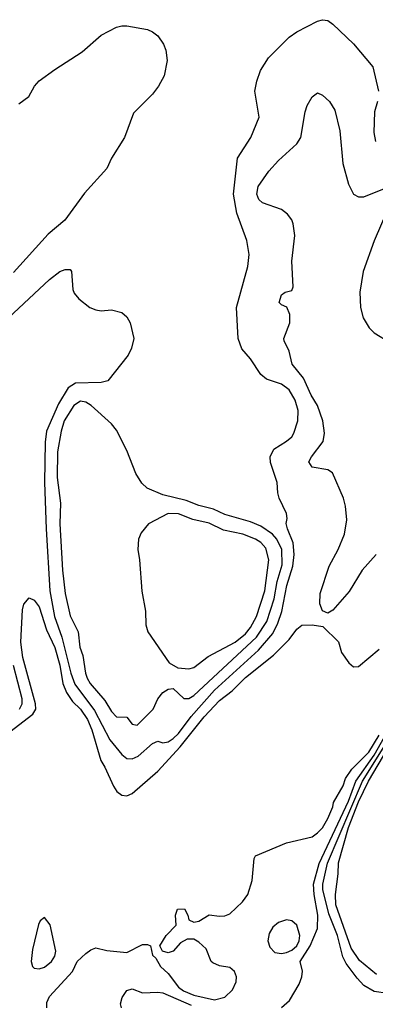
# Model space of a CAD drawing. Header units: inches. Extents: x 1173000 to 1307049, y 522583 to 678455.
# Tile 342 of 617: x 1298134 to 1299515, y 544443 to 548268. Entities that reach past the tile are written whole.
import ezdxf

# ---------------------------------------------------------------- set-up
doc = ezdxf.new("R2010")
doc.units = ezdxf.units.IN
doc.header["$MEASUREMENT"] = 0
doc.layers.add('B2594', color=7, linetype='Continuous')

msp = doc.modelspace()

# ---------------------------------------------------------------- linework, layer by layer
at = {"layer": 'B2594', "color": 5}
for points, elevation in [([(1298090.4, 547109.6), (1298250, 547259.1), (1298290, 547290.2), (1298310, 547297.6), (1298330, 547298), (1298334.8, 547290), (1298339.9, 547219.9), (1298345.3, 547205.3), (1298363.4, 547183.4), (1298406, 547150), (1298430, 547140.5), (1298450, 547137.1), (1298490, 547140.5), (1298530, 547130.6), (1298550, 547114), (1298563, 547090), (1298577.3, 547030), (1298568.1, 546991.9), (1298554.6, 546965.4), (1298475.4, 546864.6), (1298450, 546858.5), (1298350, 546856.1), (1298322, 546838), (1298284.3, 546775.7), (1298238.1, 546670), (1298232.6, 546627.4), (1298230.3, 546470.3), (1298236.1, 546290), (1298250.8, 546050), (1298269.4, 545950), (1298296.8, 545870), (1298332.4, 545730), (1298347.4, 545687.4), (1298423.9, 545583.9), (1298484.3, 545470), (1298530, 545413.2), (1298550, 545398.5), (1298570, 545396.5), (1298593.5, 545406.5), (1298650, 545456.6), (1298670, 545465.6), (1298690, 545459.3), (1298710, 545462.5), (1298730, 545475.8), (1298750, 545494.5), (1298799.2, 545560.8), (1298890, 545663.3), (1299060.5, 545819.5), (1299116.6, 545883.4), (1299136.6, 545923.4), (1299151.1, 545968.9), (1299171.7, 546070), (1299194.4, 546145.6), (1299200.1, 546190), (1299195.9, 546235.9), (1299173.3, 546290), (1299168.8, 546311.2), (1299172.4, 546330), (1299169.7, 546350), (1299140.9, 546410), (1299135.6, 546430), (1299134.2, 546470), (1299107.7, 546547.7), (1299106, 546570), (1299120.8, 546599.2), (1299170, 546631.3), (1299190, 546647.9), (1299198.7, 546661.3), (1299213.9, 546710), (1299215.7, 546750), (1299203.6, 546790), (1299179.9, 546830), (1299150, 546852.2), (1299092.2, 546872.2), (1299070.8, 546890), (1299030.6, 546950.6), (1298996.9, 546990), (1298982, 547030), (1298975.4, 547150), (1299019.8, 547310), (1299024.6, 547355.4), (1299016.4, 547410), (1298976.9, 547516.9), (1298964.3, 547590), (1298979, 547730), (1299030.9, 547810), (1299063.1, 547890), (1299046.9, 547990), (1299054.2, 548030), (1299068.9, 548071.1), (1299099.6, 548120.4), (1299180.2, 548199.8), (1299210, 548220.5), (1299290, 548262.4), (1299310, 548268.2), (1299330, 548265.5), (1299350, 548250.4), (1299430, 548174.3), (1299505.3, 548085.3), (1299526.9, 547990)], 940), ([(1298130, 547941.6), (1298169.6, 547970), (1298191.1, 548010), (1298209.9, 548030.1), (1298270, 548075.3), (1298376.8, 548143.2), (1298450, 548208.4), (1298510, 548239.3), (1298530, 548243.8), (1298550, 548244.4), (1298630, 548230.4), (1298650, 548221.6), (1298670, 548204.9), (1298692.8, 548172.8), (1298701.3, 548150), (1298706, 548110), (1298694.3, 548050), (1298673.1, 548010), (1298650, 547978.4), (1298575.3, 547904.7), (1298541.3, 547810), (1298490.4, 547730), (1298472.6, 547690), (1298386, 547594), (1298309.2, 547490), (1298244.6, 547435.4), (1298110, 547286.7)], 940), ([(1299518.4, 546190), (1299463.7, 546130), (1299413.6, 546046.4), (1299350, 545974.4), (1299330, 545962.4), (1299310, 545971.2), (1299298.9, 545998.9), (1299301.1, 546038.9), (1299335, 546145), (1299370.6, 546210), (1299395.6, 546270), (1299404.7, 546324.7), (1299398.4, 546378.4), (1299391.5, 546410), (1299348, 546508), (1299330, 546519.2), (1299270, 546529.9), (1299256.8, 546550), (1299266.7, 546570), (1299312.2, 546630), (1299317.7, 546662.3), (1299310.8, 546709.2), (1299289.9, 546770), (1299266, 546810), (1299236.3, 546876.2), (1299191.6, 546930), (1299180.4, 546980.4), (1299161, 547021), (1299159.6, 547030), (1299182.7, 547090), (1299183.2, 547123.2), (1299171.1, 547151.1), (1299150, 547160.7), (1299141.6, 547170), (1299150, 547199.1), (1299165.2, 547210), (1299190, 547215.8), (1299195.2, 547230), (1299189.9, 547330), (1299202.4, 547430), (1299195.4, 547475.4), (1299190, 547491), (1299173.2, 547513.2), (1299150, 547530.4), (1299076.6, 547556.6), (1299062.1, 547570), (1299054, 547590), (1299059.5, 547620.5), (1299100.6, 547679.4), (1299139, 547721), (1299210, 547786), (1299225.7, 547810), (1299241.9, 547910), (1299250, 547934.9), (1299270, 547969.1), (1299290, 547983.6), (1299310, 547975.2), (1299336.5, 547950), (1299357, 547917), (1299376.4, 547836.4), (1299389.1, 547709.1), (1299410, 547628.9), (1299430, 547590.2), (1299450, 547579.8), (1299470, 547579.8), (1299550, 547612.7)], 920), ([(1299522.6, 547950), (1299511.2, 547910), (1299508.4, 547830), (1299515.5, 547795.5)], 940), ([(1299570.6, 547550), (1299510, 547409.7), (1299467.5, 547290), (1299454.6, 547210), (1299457.6, 547150), (1299467, 547110), (1299490.6, 547070.6), (1299510, 547051.9), (1299573.1, 547013.1)], 920), ([(1298010, 545436.4), (1298184.2, 545570), (1298196.3, 545590), (1298195.4, 545610), (1298145.6, 545790), (1298137.8, 545850), (1298144.5, 545975.5), (1298150, 545997.1), (1298170, 546022.6), (1298190, 546013.2), (1298210, 545987.1), (1298237.5, 545897.5), (1298270, 545829.5), (1298290, 545760.8), (1298300.9, 545690), (1298314.9, 545654.9), (1298339.4, 545619.4), (1298370, 545589.4), (1298396.7, 545550), (1298413.9, 545510), (1298448.5, 545390), (1298464.9, 545364.9), (1298497.6, 545290), (1298511.6, 545270), (1298530, 545255.5), (1298550, 545253.6), (1298570, 545262.2), (1298670.8, 545349.2), (1298756.6, 545443.4), (1298850, 545559.6), (1298910, 545623.1), (1298958.5, 545661.5), (1299010, 545712.2), (1299119.9, 545800.1), (1299179.9, 545860.1), (1299210, 545900.7), (1299230, 545916.3), (1299270, 545917.1), (1299310.3, 545910.3), (1299371.8, 545851.8), (1299384, 545810), (1299411.9, 545770), (1299430, 545754.6), (1299450, 545755.8), (1299530, 545823.2)], 920), ([(1298132.8, 545590), (1298143.6, 545610), (1298143.1, 545630), (1298110, 545758.9)], 940), ([(1298239.5, 544430), (1298239.4, 544450), (1298250, 544472.9), (1298338.4, 544570), (1298357.3, 544610), (1298390, 544640.2), (1298410, 544655), (1298430, 544662.6), (1298472.4, 544652.4), (1298550, 544644.4), (1298610, 544674.8), (1298630, 544676), (1298642, 544670), (1298650, 544634), (1298662.8, 544622.8), (1298680.3, 544590), (1298710, 544562.5), (1298751, 544510), (1298770, 544495.7), (1298810, 544479.2), (1298890, 544461), (1298930, 544470.2), (1298960.7, 544499.3), (1298974.9, 544530), (1298975.9, 544550), (1298967.6, 544570), (1298950, 544586.3), (1298910, 544592.1), (1298883.6, 544603.6), (1298877.1, 544610), (1298858, 544658), (1298830, 544685), (1298810, 544696.3), (1298783.7, 544696.3), (1298758.7, 544681.3), (1298730, 544649.6), (1298710, 544642.7), (1298688.9, 544648.9), (1298678, 544670), (1298702, 544710), (1298742, 544750), (1298739.3, 544790), (1298747.2, 544812.8), (1298774, 544814), (1298786.8, 544790), (1298790.7, 544770.7), (1298810, 544762), (1298830, 544766), (1298869.7, 544790.3), (1298910, 544785.7), (1298930, 544787.1), (1298950, 544795), (1298998.6, 544841.4), (1299019.2, 544870), (1299036, 544924), (1299043.9, 545010), (1299050, 545020.4), (1299170, 545070.4), (1299270, 545094), (1299290, 545108.9), (1299310, 545129.3), (1299330, 545165.3), (1299349.8, 545210), (1299352.5, 545227.5), (1299390, 545291.8), (1299399.1, 545320.9), (1299423.7, 545356.3), (1299490, 545422.4), (1299530, 545489)], 880), ([(1299150, 544430.7), (1299181.8, 544458.2), (1299219.2, 544520.8), (1299229.7, 544550), (1299231.4, 544571.4), (1299222.5, 544610), (1299261.9, 544670), (1299290, 544738), (1299292.1, 544790), (1299276.8, 544870), (1299275.1, 544910), (1299297, 544990), (1299410, 545232.2), (1299438.8, 545310), (1299510, 545410.6), (1299550, 545481.6)], 860), ([(1299670, 544469.8), (1299510, 544493.4), (1299470, 544516.2), (1299444, 544544), (1299401, 544601), (1299388, 544628), (1299367.5, 544710), (1299334.8, 544794.8), (1299311, 544889), (1299311.2, 544910), (1299329.1, 544990.9), (1299464.5, 545310), (1299551.2, 545448.8)], 840), ([(1299518.8, 544558.8), (1299453.5, 544613.5), (1299421.1, 544661.1), (1299360.9, 544830), (1299359.6, 544870), (1299371, 544950), (1299372.1, 544992.1), (1299410.1, 545130), (1299449.3, 545230), (1299488, 545310), (1299563.3, 545436.7)], 820), ([(1298528.9, 544430), (1298525.1, 544445.1), (1298532.2, 544470), (1298550, 544496.5), (1298570, 544503.2), (1298610, 544487.4), (1298670, 544490.7), (1298690, 544487.8), (1298799.7, 544439.7)], 860)]:
    msp.add_lwpolyline(points, dxfattribs=dict(at, elevation=elevation))
for points, elevation in [([(1298370, 546785.7), (1298344.1, 546770), (1298305.9, 546710), (1298294.2, 546670), (1298280.8, 546590), (1298279.2, 546490), (1298292.1, 546390), (1298289.8, 546309.8), (1298299.6, 546130), (1298310, 546039.3), (1298330, 545952.7), (1298360.3, 545890), (1298367.1, 545830), (1298378.3, 545798.3), (1298388.9, 545730), (1298396.2, 545710), (1298408, 545690), (1298463.8, 545623.8), (1298490, 545580.9), (1298510, 545560.4), (1298550, 545558), (1298570, 545531), (1298590, 545528), (1298651.8, 545590), (1298669.8, 545630.2), (1298690, 545654.6), (1298710, 545667.2), (1298730, 545670.2), (1298771.7, 545631.7), (1298790, 545631.3), (1298810, 545642.5), (1299053.8, 545870), (1299093.5, 545930), (1299121.8, 546018.2), (1299134.1, 546085.9), (1299152.6, 546150), (1299151.3, 546210), (1299132.4, 546250), (1299115.2, 546270), (1299070, 546300.2), (1299030, 546317.9), (1298930, 546346.4), (1298886.5, 546366.5), (1298830, 546381.5), (1298780.8, 546400.8), (1298690, 546421.9), (1298628.8, 546448.8), (1298608.3, 546468.3), (1298585, 546505), (1298550, 546595), (1298510, 546674), (1298490, 546698.6), (1298411.7, 546770), (1298390, 546782.2)], 960), ([(1298710.8, 546350), (1298634, 546310), (1298605.1, 546274.9), (1298594.9, 546250), (1298592.4, 546210), (1298599.5, 546170), (1298608.6, 546048.6), (1298621.8, 545970), (1298623.3, 545916.7), (1298630.8, 545890), (1298714.3, 545770), (1298747.8, 545750), (1298790, 545746), (1298810, 545751.4), (1298866, 545794), (1298970, 545849.7), (1299010, 545881.7), (1299030, 545906.9), (1299053.3, 545950), (1299085.1, 546050), (1299101.6, 546170), (1299090, 546215), (1299070, 546237.3), (1299050, 546250.3), (1299000.4, 546270), (1298925.7, 546285.7), (1298870, 546312.1), (1298805.9, 546325.9), (1298750, 546348.3)], 980), ([(1298230, 544780.5), (1298212.7, 544767.3), (1298206.7, 544753.3), (1298183.7, 544656.3), (1298178.1, 544610), (1298182.9, 544590), (1298190, 544583.8), (1298210, 544581), (1298230, 544587.4), (1298257.9, 544610), (1298270.1, 544630), (1298273.9, 544650), (1298252.1, 544752.1)], 920), ([(1299170, 544771.6), (1299138.9, 544761.1), (1299117, 544743), (1299102, 544718), (1299097.9, 544690), (1299104.9, 544664.9), (1299124.9, 544644.9), (1299150, 544640.3), (1299170, 544644.2), (1299190, 544653.3), (1299209.4, 544670), (1299219.1, 544690), (1299221.3, 544710), (1299209.9, 544750), (1299190, 544767.6)], 880)]:
    msp.add_lwpolyline(points, close=True, dxfattribs=dict(at, elevation=elevation))

doc.saveas('drawing.dxf')
